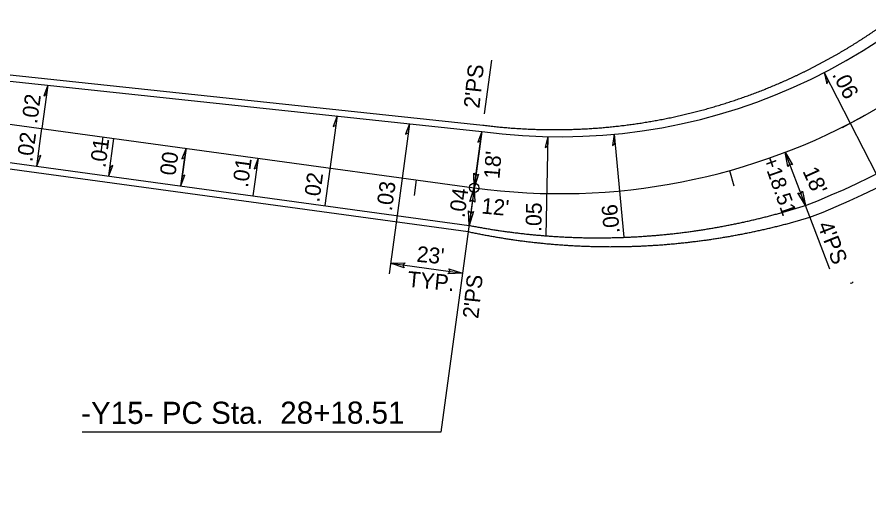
# Model space of a CAD drawing. Extents: x 2389694 to 2405615, y 546931 to 573532.
# Drawn here: x 2398114.2 to 2398383.5, y 552371.7 to 552528.2 of the extents above; entities that cross this region are included whole.
import ezdxf

# ---------------------------------------------------------------- set-up
doc = ezdxf.new("R2010")
doc.units = 0
for name, color, linetype in [('Prop Dimension', 7, 'Continuous'), ('Prop Dimension Text', 7, 'Continuous'), ('Prop EOT', 7, 'Continuous'), ('Prop Hatching', 7, 'Continuous'), ('Prop Horizontal Alignment', 7, 'Continuous'), ('Prop Horizontal Alignment Curve and Spiral Data', 7, 'Continuous'), ('Prop Horizontal Alignment Tick Large', 7, 'Continuous'), ('Prop Horizontal Alignment Tick Small', 7, 'Continuous'), ('Prop Lane Lines', 7, 'Continuous'), ('Prop Super Arrow 1 Lane CELL', 7, 'Continuous'), ('Prop Superelevation Label', 7, 'Continuous')]:
    doc.layers.add(name, color=color, linetype=linetype)

msp = doc.modelspace()

# ---------------------------------------------------------------- linework, layer by layer
at = {"layer": 'Prop Dimension'}
for p, q in [((2398261.92, 552497.61), (2398264.25, 552514.58)), ((2398258.72, 552474.25), (2398261.16, 552492.08)), ((2398363.45, 552468.66), (2398357.04, 552485.48)), ((2398258.72, 552474.25), (2398257.09, 552462.36)), ((2398371.11, 552448.54), (2398363.45, 552468.66)), ((2398234.31, 552465.48), (2398231.78, 552447.08)), ((2398232.23, 552450.36), (2398255.02, 552447.23))]:
    msp.add_line(p, q, dxfattribs=at)
for points in [[(2398357.92, 552481), (2398357.04, 552485.48), (2398359.4, 552481.54), (2398358.45, 552481.79)], [(2398260.1, 552478.6), (2398258.72, 552474.25), (2398258.54, 552478.84), (2398259.26, 552478.16)], [(2398257.34, 552469.89), (2398258.72, 552474.25), (2398258.9, 552469.65), (2398258.18, 552470.33)], [(2398362.57, 552473.14), (2398363.45, 552468.66), (2398361.09, 552472.6), (2398362.04, 552472.35)], [(2398258.47, 552466.71), (2398257.09, 552462.36), (2398256.91, 552466.95), (2398257.63, 552466.27)], [(2398236.59, 552448.98), (2398232.23, 552450.36), (2398236.83, 552450.53), (2398236.15, 552449.82)], [(2398233.1, 552450.08), (2398232.23, 552450.36), (2398233.15, 552450.39), (2398233.02, 552450.25)], [(2398250.66, 552448.61), (2398255.02, 552447.23), (2398250.42, 552447.05), (2398251.1, 552447.77)]]:
    msp.add_lwpolyline(points, close=True, dxfattribs=at)
msp.add_arc((2398285.88, 552672.39), 200, 262.1941, 336.8221, dxfattribs=at)
at = {"layer": 'Prop EOT'}
for p, q in [((2397735.8, 552533.82), (2398257.09, 552462.36)), ((2397735.8, 552533.82), (2398257.09, 552462.36)), ((2397735.53, 552531.84), (2398256.82, 552460.38)), ((2398062.48, 552515.28), (2398261.44, 552494.06)), ((2398062.21, 552513.3), (2398261.16, 552492.08))]:
    msp.add_line(p, q, dxfattribs=at)
for centre, radius, start, end in [((2399792.96, 555724.63), 3253, 240.16192, 265.26734), ((2398285.88, 552672.39), 182, 262.1941, 325.6416), ((2398285.88, 552672.39), 218, 290.8433, 327.7247), ((2398285.88, 552672.39), 222, 290.8433, 327.7247)]:
    msp.add_arc(centre, radius, start, end, dxfattribs=at)
for points in [[(2398327.28, 552497.9), (2398328.15, 552498.12), (2398329.02, 552498.34), (2398329.88, 552498.57), (2398330.74, 552498.8), (2398331.61, 552499.03), (2398332.47, 552499.27), (2398333.33, 552499.51), (2398334.19, 552499.76), (2398335.05, 552500.01), (2398335.91, 552500.27), (2398336.75, 552500.53), (2398337.61, 552500.79), (2398338.46, 552501.06), (2398339.32, 552501.34), (2398340.17, 552501.62), (2398341.01, 552501.9), (2398341.86, 552502.18), (2398342.71, 552502.47), (2398343.55, 552502.77), (2398344.39, 552503.06), (2398345.23, 552503.37), (2398346.07, 552503.67), (2398346.91, 552503.98), (2398347.74, 552504.3), (2398348.58, 552504.62), (2398349.42, 552504.94), (2398350.25, 552505.27), (2398351.08, 552505.6), (2398351.9, 552505.94), (2398352.73, 552506.28), (2398353.56, 552506.62), (2398354.38, 552506.97), (2398355.2, 552507.32), (2398356.02, 552507.68), (2398356.84, 552508.04), (2398357.65, 552508.4), (2398358.47, 552508.77), (2398359.27, 552509.14), (2398360.08, 552509.52), (2398360.89, 552509.9), (2398361.7, 552510.28), (2398362.5, 552510.67), (2398363.3, 552511.06), (2398364.11, 552511.46), (2398364.91, 552511.86), (2398365.69, 552512.26), (2398366.49, 552512.67), (2398367.28, 552513.08), (2398368.08, 552513.5), (2398368.86, 552513.92), (2398369.64, 552514.34), (2398370.43, 552514.77), (2398371.21, 552515.2), (2398371.99, 552515.64), (2398372.76, 552516.08), (2398373.54, 552516.52), (2398374.31, 552516.97), (2398375.08, 552517.42), (2398375.85, 552517.87), (2398376.61, 552518.33), (2398377.38, 552518.79), (2398378.14, 552519.26), (2398378.9, 552519.73), (2398379.65, 552520.2), (2398380.4, 552520.68), (2398381.16, 552521.16), (2398381.91, 552521.65), (2398382.65, 552522.13), (2398383.39, 552522.63), (2398384.13, 552523.12), (2398384.87, 552523.62), (2398385.6, 552524.12), (2398386.34, 552524.63), (2398387.07, 552525.14)], [(2398261.44, 552494.06), (2398262.33, 552493.95), (2398263.23, 552493.84), (2398264.11, 552493.74), (2398265.01, 552493.64), (2398265.9, 552493.55), (2398266.8, 552493.46), (2398267.68, 552493.38), (2398268.58, 552493.3), (2398269.48, 552493.22), (2398270.37, 552493.15), (2398271.26, 552493.09), (2398272.16, 552493.03), (2398273.06, 552492.97), (2398273.95, 552492.92), (2398274.85, 552492.87), (2398275.74, 552492.82), (2398276.64, 552492.78), (2398277.54, 552492.75), (2398278.44, 552492.72), (2398279.33, 552492.69), (2398280.23, 552492.67), (2398281.12, 552492.65), (2398282.02, 552492.64), (2398282.91, 552492.63), (2398283.81, 552492.63), (2398284.71, 552492.63), (2398285.61, 552492.64), (2398286.51, 552492.65), (2398287.4, 552492.66), (2398288.3, 552492.68), (2398289.19, 552492.7), (2398290.09, 552492.73), (2398290.98, 552492.76), (2398291.88, 552492.8), (2398292.78, 552492.84), (2398293.68, 552492.89), (2398294.57, 552492.94), (2398295.46, 552492.99), (2398296.36, 552493.05), (2398297.25, 552493.11), (2398298.15, 552493.18), (2398299.03, 552493.25), (2398299.93, 552493.33), (2398300.82, 552493.41), (2398301.72, 552493.5), (2398302.6, 552493.59), (2398303.49, 552493.68), (2398304.39, 552493.78), (2398305.28, 552493.89), (2398306.17, 552493.99), (2398307.05, 552494.1), (2398307.94, 552494.22), (2398308.83, 552494.34), (2398309.72, 552494.47), (2398310.6, 552494.6), (2398311.49, 552494.73), (2398312.37, 552494.87), (2398313.26, 552495.02), (2398314.14, 552495.16), (2398315.02, 552495.31), (2398315.9, 552495.47), (2398316.79, 552495.63), (2398317.67, 552495.8), (2398318.54, 552495.97), (2398319.42, 552496.14), (2398320.3, 552496.32), (2398321.18, 552496.5), (2398322.05, 552496.69), (2398322.92, 552496.88), (2398323.8, 552497.08), (2398324.67, 552497.28), (2398325.54, 552497.48), (2398326.41, 552497.69), (2398327.28, 552497.9)], [(2398310.29, 552458.78), (2398311.02, 552458.83), (2398311.74, 552458.87), (2398312.48, 552458.92), (2398313.19, 552458.97), (2398313.93, 552459.03), (2398314.65, 552459.08), (2398315.38, 552459.14), (2398316.11, 552459.2), (2398316.83, 552459.26), (2398317.56, 552459.33), (2398318.28, 552459.4), (2398319.01, 552459.47), (2398319.73, 552459.54), (2398320.46, 552459.62), (2398321.19, 552459.69), (2398321.91, 552459.77), (2398322.64, 552459.86), (2398323.35, 552459.94), (2398324.08, 552460.03), (2398324.8, 552460.12), (2398325.53, 552460.21), (2398326.25, 552460.31), (2398326.98, 552460.41), (2398327.71, 552460.51), (2398328.42, 552460.61), (2398329.15, 552460.72), (2398329.87, 552460.82), (2398330.6, 552460.93), (2398331.31, 552461.04), (2398332.04, 552461.16), (2398332.77, 552461.28), (2398333.48, 552461.4), (2398334.21, 552461.52), (2398334.92, 552461.65), (2398335.65, 552461.77), (2398336.36, 552461.9), (2398337.09, 552462.04), (2398337.81, 552462.17), (2398338.53, 552462.31), (2398339.25, 552462.45), (2398339.96, 552462.59), (2398340.69, 552462.73), (2398341.4, 552462.88), (2398342.12, 552463.03), (2398342.85, 552463.18), (2398343.56, 552463.34), (2398344.28, 552463.5), (2398344.99, 552463.65), (2398345.71, 552463.82), (2398346.42, 552463.98), (2398347.14, 552464.15), (2398347.86, 552464.32), (2398348.57, 552464.49), (2398349.28, 552464.66), (2398349.99, 552464.84), (2398350.71, 552465.02), (2398351.42, 552465.2), (2398352.13, 552465.38), (2398352.84, 552465.57), (2398353.55, 552465.76), (2398354.27, 552465.95), (2398354.97, 552466.14), (2398355.69, 552466.34), (2398356.39, 552466.54), (2398357.1, 552466.74), (2398357.8, 552466.94), (2398358.52, 552467.15), (2398359.23, 552467.36), (2398359.93, 552467.57), (2398360.64, 552467.78), (2398361.34, 552468), (2398362.04, 552468.22), (2398363.45, 552468.66)], [(2398310.63, 552455.8), (2398311.38, 552455.83), (2398312.11, 552455.87), (2398312.85, 552455.9), (2398313.58, 552455.94), (2398314.33, 552455.98), (2398315.06, 552456.03), (2398315.8, 552456.07), (2398316.54, 552456.12), (2398317.28, 552456.17), (2398318.02, 552456.23), (2398318.75, 552456.28), (2398319.49, 552456.34), (2398320.23, 552456.4), (2398320.97, 552456.47), (2398321.71, 552456.54), (2398322.44, 552456.6), (2398323.19, 552456.68), (2398323.92, 552456.75), (2398324.66, 552456.83), (2398325.39, 552456.9), (2398326.13, 552456.99), (2398326.87, 552457.07), (2398327.61, 552457.16), (2398328.35, 552457.25), (2398329.08, 552457.34), (2398329.82, 552457.43), (2398330.55, 552457.53), (2398331.29, 552457.63), (2398332.03, 552457.73), (2398332.77, 552457.83), (2398333.51, 552457.94), (2398334.24, 552458.05), (2398334.98, 552458.16), (2398335.71, 552458.28), (2398336.45, 552458.39), (2398337.18, 552458.51), (2398337.92, 552458.64), (2398338.66, 552458.76), (2398339.39, 552458.89), (2398340.12, 552459.02), (2398340.85, 552459.15), (2398341.59, 552459.28), (2398342.32, 552459.42), (2398343.06, 552459.56), (2398343.79, 552459.7), (2398344.52, 552459.85), (2398345.26, 552459.99), (2398345.98, 552460.14), (2398346.72, 552460.3), (2398347.44, 552460.45), (2398348.18, 552460.61), (2398348.91, 552460.77), (2398349.64, 552460.93), (2398350.37, 552461.1), (2398351.1, 552461.26), (2398351.83, 552461.43), (2398352.55, 552461.6), (2398353.29, 552461.78), (2398354.01, 552461.96), (2398354.74, 552462.14), (2398355.47, 552462.32), (2398356.19, 552462.5), (2398356.92, 552462.69), (2398357.64, 552462.88), (2398358.37, 552463.08), (2398359.09, 552463.27), (2398359.82, 552463.47), (2398360.55, 552463.67), (2398361.26, 552463.87), (2398361.99, 552464.08), (2398362.71, 552464.28), (2398363.43, 552464.49), (2398364.87, 552464.92)], [(2398256.82, 552460.38), (2398257.54, 552460.22), (2398258.24, 552460.08), (2398258.96, 552459.93), (2398259.66, 552459.79), (2398260.38, 552459.65), (2398261.08, 552459.51), (2398261.8, 552459.37), (2398262.52, 552459.24), (2398263.23, 552459.11), (2398263.95, 552458.98), (2398264.66, 552458.85), (2398265.38, 552458.73), (2398266.09, 552458.6), (2398266.81, 552458.48), (2398267.54, 552458.37), (2398268.25, 552458.25), (2398268.97, 552458.14), (2398269.69, 552458.03), (2398270.41, 552457.92), (2398271.13, 552457.82), (2398271.85, 552457.72), (2398272.57, 552457.62), (2398273.29, 552457.52), (2398274.02, 552457.42), (2398274.74, 552457.33), (2398275.47, 552457.24), (2398276.19, 552457.15), (2398276.92, 552457.07), (2398277.64, 552456.98), (2398278.37, 552456.9), (2398279.1, 552456.82), (2398279.82, 552456.75), (2398280.55, 552456.68), (2398281.27, 552456.6), (2398282, 552456.54), (2398282.73, 552456.47), (2398283.46, 552456.41), (2398284.19, 552456.35), (2398284.92, 552456.29), (2398285.65, 552456.23), (2398286.38, 552456.18), (2398287.11, 552456.13), (2398287.84, 552456.08), (2398288.57, 552456.03), (2398289.31, 552455.99), (2398290.04, 552455.95), (2398290.77, 552455.91), (2398291.5, 552455.87), (2398292.24, 552455.84), (2398292.96, 552455.81), (2398293.7, 552455.78), (2398294.44, 552455.75), (2398295.17, 552455.73), (2398295.91, 552455.71), (2398296.64, 552455.69), (2398297.38, 552455.67), (2398298.1, 552455.66), (2398298.85, 552455.65), (2398299.57, 552455.64), (2398300.31, 552455.63), (2398301.06, 552455.63), (2398301.79, 552455.62), (2398302.53, 552455.63), (2398303.26, 552455.63), (2398304, 552455.64), (2398304.73, 552455.64), (2398305.47, 552455.65), (2398306.21, 552455.67), (2398306.94, 552455.68), (2398307.69, 552455.7), (2398308.42, 552455.72), (2398309.16, 552455.75), (2398309.89, 552455.77), (2398310.63, 552455.8)], [(2398257.09, 552462.36), (2398257.8, 552462.22), (2398258.5, 552462.09), (2398259.21, 552461.95), (2398259.91, 552461.83), (2398260.62, 552461.7), (2398261.32, 552461.58), (2398262.04, 552461.45), (2398262.75, 552461.33), (2398263.45, 552461.22), (2398264.17, 552461.1), (2398264.87, 552460.99), (2398265.59, 552460.88), (2398266.29, 552460.77), (2398267.01, 552460.67), (2398267.72, 552460.56), (2398268.43, 552460.46), (2398269.15, 552460.36), (2398269.85, 552460.27), (2398270.57, 552460.17), (2398271.28, 552460.08), (2398272, 552459.99), (2398272.71, 552459.91), (2398273.43, 552459.82), (2398274.15, 552459.74), (2398274.86, 552459.66), (2398275.58, 552459.59), (2398276.29, 552459.51), (2398277.02, 552459.44), (2398277.73, 552459.37), (2398278.45, 552459.31), (2398279.17, 552459.24), (2398279.89, 552459.18), (2398280.61, 552459.12), (2398281.32, 552459.06), (2398282.05, 552459.01), (2398282.76, 552458.96), (2398283.49, 552458.91), (2398284.21, 552458.86), (2398284.93, 552458.81), (2398285.65, 552458.77), (2398286.37, 552458.73), (2398287.1, 552458.69), (2398287.81, 552458.66), (2398288.54, 552458.63), (2398289.27, 552458.6), (2398289.98, 552458.57), (2398290.71, 552458.54), (2398291.43, 552458.52), (2398292.16, 552458.5), (2398292.88, 552458.48), (2398293.6, 552458.46), (2398294.33, 552458.45), (2398295.05, 552458.44), (2398295.78, 552458.43), (2398296.5, 552458.43), (2398297.23, 552458.42), (2398297.95, 552458.42), (2398298.68, 552458.42), (2398299.4, 552458.43), (2398300.13, 552458.43), (2398300.86, 552458.44), (2398301.58, 552458.45), (2398302.31, 552458.47), (2398303.03, 552458.48), (2398303.76, 552458.5), (2398304.48, 552458.52), (2398305.21, 552458.55), (2398305.94, 552458.57), (2398306.66, 552458.6), (2398307.39, 552458.63), (2398308.11, 552458.67), (2398308.84, 552458.7), (2398309.56, 552458.74), (2398310.29, 552458.78)]]:
    msp.add_spline(points, degree=3, dxfattribs=at)
at = {"layer": 'Prop Hatching'}
for p, q in [((2398377.9, 552443.99), (2398377.7, 552444.2)), ((2398378.03, 552443.97), (2398378.5, 552444.45))]:
    msp.add_line(p, q, dxfattribs=at)
at = {"layer": 'Prop Horizontal Alignment'}
msp.add_line((2397737.43, 552545.71), (2398258.72, 552474.25), dxfattribs=at)
for centre, radius, start, end in [((2399792.96, 555724.63), 3277, 240.16192, 265.26734), ((2399806.57, 555716.05), 3300, 240.14547, 265.28379), ((2399820.18, 555707.47), 3323, 240.12925, 265.30001), ((2398285.88, 552672.39), 200, 262.1941, 336.8221)]:
    msp.add_arc(centre, radius, start, end, dxfattribs=at)
at = {"layer": 'Prop Horizontal Alignment Curve and Spiral Data'}
for p, q in [((2398258.52, 552472.76), (2398248.13, 552397.01)), ((2398248.13, 552397.01), (2398134.76, 552397.01))]:
    msp.add_line(p, q, dxfattribs=at)
msp.add_circle((2398258.72, 552474.25), 1.5, dxfattribs=at)
at = {"layer": 'Prop Horizontal Alignment Tick Large'}
msp.add_line((2398382.12, 552497.07), (2398375.11, 552493.22), dxfattribs=at)
at = {"layer": 'Prop Horizontal Alignment Tick Small'}
for p, q in [((2398141.31, 552490.34), (2398140.63, 552485.39)), ((2398339.47, 552479.7), (2398340.81, 552474.89)), ((2398240.38, 552476.76), (2398239.71, 552471.81))]:
    msp.add_line(p, q, dxfattribs=at)
at = {"layer": 'Prop Lane Lines'}
for centre, radius, start, end in [((2399792.96, 555724.63), 3265, 240.16192, 265.26734), ((2399820.18, 555707.47), 3335, 240.12925, 265.30001), ((2399820.18, 555707.47), 3347, 240.12925, 265.30001)]:
    msp.add_arc(centre, radius, start, end, dxfattribs=at)
at = {"layer": 'Prop Super Arrow 1 Lane CELL'}
for p, q in [((2398369.33, 552510.65), (2398385.83, 552478.66)), ((2398123.88, 552506.72), (2398122, 552492.99)), ((2398215.41, 552496.96), (2398211.52, 552468.6)), ((2398120.37, 552481.1), (2398122, 552492.99)), ((2398238.29, 552494.52), (2398234.31, 552465.48)), ((2398261.17, 552492.08), (2398257.09, 552462.36)), ((2398143.16, 552477.98), (2398144.79, 552489.86)), ((2398282.02, 552490.43), (2398281.36, 552459.06)), ((2398302.93, 552491.19), (2398305.99, 552458.58)), ((2398167.58, 552486.74), (2398165.95, 552474.85)), ((2398165.95, 552474.85), (2398167.58, 552486.74)), ((2398190.36, 552483.62), (2398188.73, 552471.73))]:
    msp.add_line(p, q, dxfattribs=at)
for points in [[(2398369.33, 552510.65), (2398370.22, 552507.17), (2398370.68, 552508.03)], [(2398123.88, 552506.72), (2398122.62, 552503.36), (2398123.48, 552503.8)], [(2398215.41, 552496.96), (2398214.14, 552493.6), (2398215.01, 552494.04)], [(2398238.29, 552494.52), (2398237.02, 552491.16), (2398237.89, 552491.6)], [(2398261.17, 552492.08), (2398259.9, 552488.72), (2398260.77, 552489.16)], [(2398282.02, 552490.43), (2398281.15, 552486.95), (2398281.96, 552487.48)], [(2398302.93, 552491.19), (2398302.46, 552487.63), (2398303.2, 552488.26)], [(2398167.58, 552486.74), (2398166.31, 552483.38), (2398167.18, 552483.82)], [(2398120.37, 552481.1), (2398121.64, 552484.46), (2398120.77, 552484.02)], [(2398143.16, 552477.98), (2398144.43, 552481.33), (2398143.56, 552480.9)], [(2398190.36, 552483.62), (2398189.09, 552480.26), (2398189.96, 552480.69)], [(2398165.95, 552474.85), (2398167.21, 552478.21), (2398166.35, 552477.77)]]:
    msp.add_lwpolyline(points, close=True, dxfattribs=at)

# ---------------------------------------------------------------- texts
at = {"layer": 'Prop Dimension Text'}
for s, height, rotation, p in [("2'PS", 5, 83.9325, (2398260.33, 552499.2)), ("18'", 5, 85.4702, (2398266.7, 552476.94)), ('+18.51', 4.687, 289.3185, (2398349.91, 552483.26)), ("18'", 5, 294.2056, (2398362.44, 552479.53)), ("12'", 5, 354.6523, (2398260.83, 552466.14)), ("4'PS", 5, 291.6475, (2398367.15, 552462.46)), ("23'", 5, 354.6523, (2398240.34, 552450.87)), ('TYP.', 5, 354.6523, (2398237.45, 552442.93)), ("2'PS", 5, 83.9325, (2398259.99, 552432.7))]:
    msp.add_text(s, height=height, rotation=rotation, dxfattribs=at).set_placement(p)
at = {"layer": 'Prop Horizontal Alignment Curve and Spiral Data'}
msp.add_text('-Y15- PC Sta.  28+18.51', height=7, rotation=0.067, dxfattribs=at).set_placement((2398134.43, 552399.54))
at = {"layer": 'Prop Superelevation Label'}
for s, rotation, p in [('.06', 297.289, (2398371.79, 552510.06)), ('.02', 82.1941, (2398120.47, 552494.31)), ('.02', 82.1941, (2398118.96, 552482.28)), ('.01', 82.1941, (2398142.08, 552480.4)), ('00', 82.1941, (2398164.2, 552477.91)), ('.01', 82.1941, (2398187.13, 552474.16)), ('.02', 82.1941, (2398209.7, 552469.51)), ('.03', 82.1941, (2398232.65, 552466.72)), ('.04', 82.1941, (2398255.64, 552464.6)), ('.05', 88.7844, (2398279.92, 552460.26)), ('.06', 95.3734, (2398304.75, 552459.97))]:
    msp.add_text(s, height=5, rotation=rotation, dxfattribs=at).set_placement(p)

doc.saveas('drawing.dxf')
